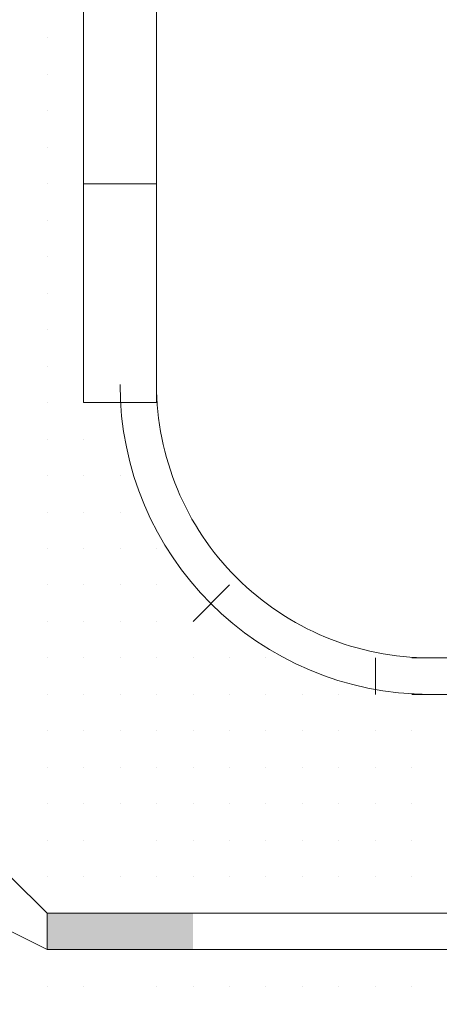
# Model space of a CAD drawing. Header units: metres. Extents: x 5.7 to 89.8, y 4 to 63.5.
# Tile 396 of 475: x 64.111 to 64.222, y 49.766 to 50.026. Entities that reach past the tile are written whole.
import ezdxf

# ---------------------------------------------------------------- set-up
doc = ezdxf.new("R2010")
doc.units = ezdxf.units.M
doc.header["$MEASUREMENT"] = 0
for name, color, linetype in [('PDF17_hatch-borshi', 7, 'Continuous'), ('PDF17_Isogam', 7, 'Continuous'), ('PDF17_kaff', 7, 'Continuous')]:
    doc.layers.add(name, color=color, linetype=linetype)

msp = doc.modelspace()

# ---------------------------------------------------------------- linework, layer by layer
at = {"layer": 'PDF17_hatch-borshi', "lineweight": 18}
for points in [[(64.11810880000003, 50.02124240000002), (64.11810880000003, 50.02124240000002)], [(64.11810880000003, 50.02124240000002), (64.11810880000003, 50.02124240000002)], [(64.11810880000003, 50.02124240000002), (64.11810880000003, 50.02124240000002)], [(64.12774000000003, 50.02124240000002), (64.12774000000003, 50.02124240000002)], [(64.12774000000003, 50.02124240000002), (64.12774000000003, 50.02124240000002)], [(64.12774000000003, 50.02124240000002), (64.12774000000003, 50.02124240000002)], [(64.12774000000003, 50.02124240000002), (64.12774000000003, 50.02124240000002)], [(64.11810880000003, 50.01161120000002), (64.11810880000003, 50.01161120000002)], [(64.11810880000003, 50.01161120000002), (64.11810880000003, 50.01161120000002)], [(64.11810880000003, 50.01161120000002), (64.11810880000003, 50.01161120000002)], [(64.11810880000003, 50.01161120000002), (64.11810880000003, 50.01161120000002)], [(64.12774000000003, 50.01161120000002), (64.12774000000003, 50.01161120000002)], [(64.12774000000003, 50.01161120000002), (64.12774000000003, 50.01161120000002)], [(64.12774000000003, 50.01161120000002), (64.12774000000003, 50.01161120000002)], [(64.12774000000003, 50.01161120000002), (64.12774000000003, 50.01161120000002)], [(64.11810880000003, 50.00198000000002), (64.11810880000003, 50.00198000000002)], [(64.12774000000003, 50.00198000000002), (64.12774000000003, 50.00198000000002)], [(64.12774000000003, 50.00198000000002), (64.12774000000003, 50.00198000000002)], [(64.12774000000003, 50.00198000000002), (64.12774000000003, 50.00198000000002)], [(64.11810880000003, 49.99234880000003), (64.11810880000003, 49.99234880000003)], [(64.11810880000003, 49.99234880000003), (64.11810880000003, 49.99234880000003)], [(64.11810880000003, 49.99234880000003), (64.11810880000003, 49.99234880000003)], [(64.11810880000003, 49.99234880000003), (64.11810880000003, 49.99234880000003)], [(64.12774000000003, 49.99234880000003), (64.12774000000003, 49.99234880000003)], [(64.12774000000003, 49.99234880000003), (64.12774000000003, 49.99234880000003)], [(64.12774000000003, 49.99234880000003), (64.12774000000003, 49.99234880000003)], [(64.12774000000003, 49.99234880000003), (64.12774000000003, 49.99234880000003)], [(64.11810880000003, 49.98271760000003), (64.11810880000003, 49.98271760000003)], [(64.11810880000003, 49.98271760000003), (64.11810880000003, 49.98271760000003)], [(64.11810880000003, 49.98271760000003), (64.11810880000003, 49.98271760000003)], [(64.12774000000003, 49.98271760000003), (64.12774000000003, 49.98271760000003)], [(64.12774000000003, 49.98271760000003), (64.12774000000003, 49.98271760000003)], [(64.12774000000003, 49.98271760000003), (64.12774000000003, 49.98271760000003)], [(64.12774000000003, 49.98271760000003), (64.12774000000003, 49.98271760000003)], [(64.11810880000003, 49.97308640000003), (64.11810880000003, 49.97308640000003)], [(64.11810880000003, 49.97308640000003), (64.11810880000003, 49.97308640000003)], [(64.11810880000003, 49.97308640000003), (64.11810880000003, 49.97308640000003)], [(64.11810880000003, 49.97308640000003), (64.11810880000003, 49.97308640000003)], [(64.12774000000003, 49.97308640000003), (64.12774000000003, 49.97308640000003)], [(64.12774000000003, 49.97308640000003), (64.12774000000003, 49.97308640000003)], [(64.12774000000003, 49.97308640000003), (64.12774000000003, 49.97308640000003)], [(64.12774000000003, 49.97308640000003), (64.12774000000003, 49.97308640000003)], [(64.11810880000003, 49.96345520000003), (64.11810880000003, 49.96345520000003)], [(64.11810880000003, 49.96345520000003), (64.11810880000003, 49.96345520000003)], [(64.11810880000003, 49.96345520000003), (64.11810880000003, 49.96345520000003)], [(64.11810880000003, 49.96345520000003), (64.11810880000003, 49.96345520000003)], [(64.12774000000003, 49.96345520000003), (64.12774000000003, 49.96345520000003)], [(64.12774000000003, 49.96345520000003), (64.12774000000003, 49.96345520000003)], [(64.11810880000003, 49.95382400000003), (64.11810880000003, 49.95382400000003)], [(64.11810880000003, 49.95382400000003), (64.11810880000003, 49.95382400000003)], [(64.11810880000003, 49.95382400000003), (64.11810880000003, 49.95382400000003)], [(64.11810880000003, 49.95382400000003), (64.11810880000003, 49.95382400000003)], [(64.12774000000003, 49.95382400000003), (64.12774000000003, 49.95382400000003)], [(64.12774000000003, 49.95382400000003), (64.12774000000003, 49.95382400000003)], [(64.12774000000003, 49.95382400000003), (64.12774000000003, 49.95382400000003)], [(64.12774000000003, 49.95382400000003), (64.12774000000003, 49.95382400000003)], [(64.11810880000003, 49.94419280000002), (64.11810880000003, 49.94419280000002)], [(64.11810880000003, 49.94419280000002), (64.11810880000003, 49.94419280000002)], [(64.11810880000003, 49.94419280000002), (64.11810880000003, 49.94419280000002)], [(64.12774000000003, 49.94419280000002), (64.12774000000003, 49.94419280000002)], [(64.12774000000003, 49.94419280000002), (64.12774000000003, 49.94419280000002)], [(64.12774000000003, 49.94419280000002), (64.12774000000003, 49.94419280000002)], [(64.11810880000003, 49.93456160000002), (64.11810880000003, 49.93456160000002)], [(64.11810880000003, 49.93456160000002), (64.11810880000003, 49.93456160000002)], [(64.11810880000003, 49.93456160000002), (64.11810880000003, 49.93456160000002)], [(64.12774000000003, 49.93456160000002), (64.12774000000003, 49.93456160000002)], [(64.12774000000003, 49.93456160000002), (64.12774000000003, 49.93456160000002)], [(64.12774000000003, 49.93456160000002), (64.12774000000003, 49.93456160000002)], [(64.11810880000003, 49.92493040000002), (64.11810880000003, 49.92493040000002)], [(64.11810880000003, 49.92493040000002), (64.11810880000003, 49.92493040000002)], [(64.11810880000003, 49.92493040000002), (64.11810880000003, 49.92493040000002)], [(64.11810880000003, 49.92493040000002), (64.11810880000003, 49.92493040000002)], [(64.12774000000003, 49.92493040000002), (64.12774000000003, 49.92493040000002)], [(64.12774000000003, 49.92493040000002), (64.12774000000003, 49.92493040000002)], [(64.12774000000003, 49.92493040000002), (64.12774000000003, 49.92493040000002)], [(64.12774000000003, 49.92493040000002), (64.12774000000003, 49.92493040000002)], [(64.11810880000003, 49.91529920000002), (64.11810880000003, 49.91529920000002)], [(64.11810880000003, 49.91529920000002), (64.11810880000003, 49.91529920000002)], [(64.11810880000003, 49.91529920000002), (64.11810880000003, 49.91529920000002)], [(64.11810880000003, 49.91529920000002), (64.11810880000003, 49.91529920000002)], [(64.12774000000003, 49.91529920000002), (64.12774000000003, 49.91529920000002)], [(64.12774000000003, 49.91529920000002), (64.12774000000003, 49.91529920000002)], [(64.12774000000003, 49.91529920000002), (64.12774000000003, 49.91529920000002)], [(64.12774000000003, 49.91529920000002), (64.12774000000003, 49.91529920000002)], [(64.11810880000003, 49.90566800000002), (64.11810880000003, 49.90566800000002)], [(64.11810880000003, 49.90566800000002), (64.11810880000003, 49.90566800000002)], [(64.11810880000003, 49.90566800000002), (64.11810880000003, 49.90566800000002)], [(64.11810880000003, 49.90566800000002), (64.11810880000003, 49.90566800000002)], [(64.12774000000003, 49.90566800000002), (64.12774000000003, 49.90566800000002)], [(64.12774000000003, 49.90566800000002), (64.12774000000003, 49.90566800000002)], [(64.13737120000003, 49.90566800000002), (64.13737120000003, 49.90566800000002)], [(64.13737120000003, 49.90566800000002), (64.13737120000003, 49.90566800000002)], [(64.11810880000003, 49.89603680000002), (64.11810880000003, 49.89603680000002)], [(64.11810880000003, 49.89603680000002), (64.11810880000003, 49.89603680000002)], [(64.11810880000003, 49.89603680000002), (64.11810880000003, 49.89603680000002)], [(64.12774000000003, 49.89603680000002), (64.12774000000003, 49.89603680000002)], [(64.12774000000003, 49.89603680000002), (64.12774000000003, 49.89603680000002)], [(64.12774000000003, 49.89603680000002), (64.12774000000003, 49.89603680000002)], [(64.12774000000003, 49.89603680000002), (64.12774000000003, 49.89603680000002)], [(64.13737120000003, 49.89603680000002), (64.13737120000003, 49.89603680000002)], [(64.13737120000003, 49.89603680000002), (64.13737120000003, 49.89603680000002)], [(64.11810880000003, 49.88640560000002), (64.11810880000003, 49.88640560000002)], [(64.11810880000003, 49.88640560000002), (64.11810880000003, 49.88640560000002)], [(64.11810880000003, 49.88640560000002), (64.11810880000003, 49.88640560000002)], [(64.11810880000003, 49.88640560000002), (64.11810880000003, 49.88640560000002)], [(64.12774000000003, 49.88640560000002), (64.12774000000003, 49.88640560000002)], [(64.12774000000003, 49.88640560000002), (64.12774000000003, 49.88640560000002)], [(64.12774000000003, 49.88640560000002), (64.12774000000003, 49.88640560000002)], [(64.12774000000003, 49.88640560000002), (64.12774000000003, 49.88640560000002)], [(64.13737120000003, 49.88640560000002), (64.13737120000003, 49.88640560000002)], [(64.13737120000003, 49.88640560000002), (64.13737120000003, 49.88640560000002)], [(64.13737120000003, 49.88640560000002), (64.13737120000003, 49.88640560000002)], [(64.14700240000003, 49.88640560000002), (64.14700240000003, 49.88640560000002)], [(64.11810880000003, 49.87677440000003), (64.11810880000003, 49.87677440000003)], [(64.11810880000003, 49.87677440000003), (64.11810880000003, 49.87677440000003)], [(64.12774000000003, 49.87677440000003), (64.12774000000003, 49.87677440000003)], [(64.12774000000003, 49.87677440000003), (64.12774000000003, 49.87677440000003)], [(64.13737120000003, 49.87677440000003), (64.13737120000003, 49.87677440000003)], [(64.13737120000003, 49.87677440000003), (64.13737120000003, 49.87677440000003)], [(64.13737120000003, 49.87677440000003), (64.13737120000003, 49.87677440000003)], [(64.13737120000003, 49.87677440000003), (64.13737120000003, 49.87677440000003)], [(64.14700240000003, 49.87677440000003), (64.14700240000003, 49.87677440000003)], [(64.14700240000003, 49.87677440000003), (64.14700240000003, 49.87677440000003)], [(64.14700240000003, 49.87677440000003), (64.14700240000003, 49.87677440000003)], [(64.11810880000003, 49.86714320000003), (64.11810880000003, 49.86714320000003)], [(64.11810880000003, 49.86714320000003), (64.11810880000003, 49.86714320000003)], [(64.11810880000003, 49.86714320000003), (64.11810880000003, 49.86714320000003)], [(64.12774000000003, 49.86714320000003), (64.12774000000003, 49.86714320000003)], [(64.12774000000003, 49.86714320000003), (64.12774000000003, 49.86714320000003)], [(64.12774000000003, 49.86714320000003), (64.12774000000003, 49.86714320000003)], [(64.13737120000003, 49.86714320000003), (64.13737120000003, 49.86714320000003)], [(64.13737120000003, 49.86714320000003), (64.13737120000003, 49.86714320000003)], [(64.14700240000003, 49.86714320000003), (64.14700240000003, 49.86714320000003)], [(64.14700240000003, 49.86714320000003), (64.14700240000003, 49.86714320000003)], [(64.15663360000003, 49.86714320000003), (64.15663360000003, 49.86714320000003)], [(64.15663360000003, 49.86714320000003), (64.15663360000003, 49.86714320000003)], [(64.16626480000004, 49.86714320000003), (64.16626480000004, 49.86714320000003)], [(64.11810880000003, 49.85751200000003), (64.11810880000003, 49.85751200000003)], [(64.11810880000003, 49.85751200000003), (64.11810880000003, 49.85751200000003)], [(64.11810880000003, 49.85751200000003), (64.11810880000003, 49.85751200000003)], [(64.11810880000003, 49.85751200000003), (64.11810880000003, 49.85751200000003)], [(64.12774000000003, 49.85751200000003), (64.12774000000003, 49.85751200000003)], [(64.12774000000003, 49.85751200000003), (64.12774000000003, 49.85751200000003)], [(64.12774000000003, 49.85751200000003), (64.12774000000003, 49.85751200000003)], [(64.12774000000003, 49.85751200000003), (64.12774000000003, 49.85751200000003)], [(64.13737120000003, 49.85751200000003), (64.13737120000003, 49.85751200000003)], [(64.13737120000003, 49.85751200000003), (64.13737120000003, 49.85751200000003)], [(64.13737120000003, 49.85751200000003), (64.13737120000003, 49.85751200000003)], [(64.13737120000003, 49.85751200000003), (64.13737120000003, 49.85751200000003)], [(64.14700240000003, 49.85751200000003), (64.14700240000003, 49.85751200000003)], [(64.14700240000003, 49.85751200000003), (64.14700240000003, 49.85751200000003)], [(64.14700240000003, 49.85751200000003), (64.14700240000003, 49.85751200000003)], [(64.14700240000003, 49.85751200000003), (64.14700240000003, 49.85751200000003)], [(64.14700240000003, 49.85751200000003), (64.14700240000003, 49.85751200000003)], [(64.14700240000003, 49.85751200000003), (64.14700240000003, 49.85751200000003)], [(64.15663360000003, 49.85751200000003), (64.15663360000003, 49.85751200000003)], [(64.15663360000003, 49.85751200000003), (64.15663360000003, 49.85751200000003)], [(64.15663360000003, 49.85751200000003), (64.15663360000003, 49.85751200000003)], [(64.15663360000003, 49.85751200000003), (64.15663360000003, 49.85751200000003)], [(64.16626480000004, 49.85751200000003), (64.16626480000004, 49.85751200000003)], [(64.16626480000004, 49.85751200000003), (64.16626480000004, 49.85751200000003)], [(64.16626480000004, 49.85751200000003), (64.16626480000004, 49.85751200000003)], [(64.17589600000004, 49.85751200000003), (64.17589600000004, 49.85751200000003)], [(64.11810880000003, 49.84788080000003), (64.11810880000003, 49.84788080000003)], [(64.11810880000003, 49.84788080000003), (64.11810880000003, 49.84788080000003)], [(64.12774000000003, 49.84788080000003), (64.12774000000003, 49.84788080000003)], [(64.12774000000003, 49.84788080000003), (64.12774000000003, 49.84788080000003)], [(64.12774000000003, 49.84788080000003), (64.12774000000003, 49.84788080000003)], [(64.13737120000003, 49.84788080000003), (64.13737120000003, 49.84788080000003)], [(64.13737120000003, 49.84788080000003), (64.13737120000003, 49.84788080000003)], [(64.13737120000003, 49.84788080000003), (64.13737120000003, 49.84788080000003)], [(64.14700240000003, 49.84788080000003), (64.14700240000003, 49.84788080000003)], [(64.14700240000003, 49.84788080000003), (64.14700240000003, 49.84788080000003)], [(64.14700240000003, 49.84788080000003), (64.14700240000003, 49.84788080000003)], [(64.14700240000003, 49.84788080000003), (64.14700240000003, 49.84788080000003)], [(64.15663360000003, 49.84788080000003), (64.15663360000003, 49.84788080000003)], [(64.15663360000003, 49.84788080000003), (64.15663360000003, 49.84788080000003)], [(64.15663360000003, 49.84788080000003), (64.15663360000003, 49.84788080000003)], [(64.15663360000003, 49.84788080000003), (64.15663360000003, 49.84788080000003)], [(64.16626480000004, 49.84788080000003), (64.16626480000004, 49.84788080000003)], [(64.16626480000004, 49.84788080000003), (64.16626480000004, 49.84788080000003)], [(64.16626480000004, 49.84788080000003), (64.16626480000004, 49.84788080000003)], [(64.16626480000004, 49.84788080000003), (64.16626480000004, 49.84788080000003)], [(64.17589600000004, 49.84788080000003), (64.17589600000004, 49.84788080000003)], [(64.17589600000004, 49.84788080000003), (64.17589600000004, 49.84788080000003)], [(64.17589600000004, 49.84788080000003), (64.17589600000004, 49.84788080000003)], [(64.17589600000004, 49.84788080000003), (64.17589600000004, 49.84788080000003)], [(64.18552720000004, 49.84788080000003), (64.18552720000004, 49.84788080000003)], [(64.18552720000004, 49.84788080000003), (64.18552720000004, 49.84788080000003)], [(64.19515840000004, 49.84788080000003), (64.19515840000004, 49.84788080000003)], [(64.19515840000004, 49.84788080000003), (64.19515840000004, 49.84788080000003)], [(64.21442080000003, 49.84788080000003), (64.21442080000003, 49.84788080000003)], [(64.11810880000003, 49.83824960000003), (64.11810880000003, 49.83824960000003)], [(64.11810880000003, 49.83824960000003), (64.11810880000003, 49.83824960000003)], [(64.11810880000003, 49.83824960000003), (64.11810880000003, 49.83824960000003)], [(64.11810880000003, 49.83824960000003), (64.11810880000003, 49.83824960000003)], [(64.12774000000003, 49.83824960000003), (64.12774000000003, 49.83824960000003)], [(64.12774000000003, 49.83824960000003), (64.12774000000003, 49.83824960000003)], [(64.12774000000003, 49.83824960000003), (64.12774000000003, 49.83824960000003)], [(64.13737120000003, 49.83824960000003), (64.13737120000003, 49.83824960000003)], [(64.13737120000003, 49.83824960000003), (64.13737120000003, 49.83824960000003)], [(64.13737120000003, 49.83824960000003), (64.13737120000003, 49.83824960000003)], [(64.14700240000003, 49.83824960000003), (64.14700240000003, 49.83824960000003)], [(64.14700240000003, 49.83824960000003), (64.14700240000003, 49.83824960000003)], [(64.14700240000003, 49.83824960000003), (64.14700240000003, 49.83824960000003)], [(64.15663360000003, 49.83824960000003), (64.15663360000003, 49.83824960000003)], [(64.15663360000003, 49.83824960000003), (64.15663360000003, 49.83824960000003)], [(64.15663360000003, 49.83824960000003), (64.15663360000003, 49.83824960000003)], [(64.15663360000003, 49.83824960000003), (64.15663360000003, 49.83824960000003)], [(64.15663360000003, 49.83824960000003), (64.15663360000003, 49.83824960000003)], [(64.16626480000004, 49.83824960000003), (64.16626480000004, 49.83824960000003)], [(64.16626480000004, 49.83824960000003), (64.16626480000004, 49.83824960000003)], [(64.16626480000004, 49.83824960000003), (64.16626480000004, 49.83824960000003)], [(64.17589600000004, 49.83824960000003), (64.17589600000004, 49.83824960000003)], [(64.17589600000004, 49.83824960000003), (64.17589600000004, 49.83824960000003)], [(64.17589600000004, 49.83824960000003), (64.17589600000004, 49.83824960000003)], [(64.17589600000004, 49.83824960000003), (64.17589600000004, 49.83824960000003)], [(64.17589600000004, 49.83824960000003), (64.17589600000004, 49.83824960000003)], [(64.17589600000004, 49.83824960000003), (64.17589600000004, 49.83824960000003)], [(64.18552720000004, 49.83824960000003), (64.18552720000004, 49.83824960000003)], [(64.18552720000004, 49.83824960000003), (64.18552720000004, 49.83824960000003)], [(64.18552720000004, 49.83824960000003), (64.18552720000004, 49.83824960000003)], [(64.18552720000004, 49.83824960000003), (64.18552720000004, 49.83824960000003)], [(64.19515840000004, 49.83824960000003), (64.19515840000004, 49.83824960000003)], [(64.19515840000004, 49.83824960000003), (64.19515840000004, 49.83824960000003)], [(64.19515840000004, 49.83824960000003), (64.19515840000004, 49.83824960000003)], [(64.19515840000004, 49.83824960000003), (64.19515840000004, 49.83824960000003)], [(64.20478960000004, 49.83824960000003), (64.20478960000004, 49.83824960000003)], [(64.20478960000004, 49.83824960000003), (64.20478960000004, 49.83824960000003)], [(64.20478960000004, 49.83824960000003), (64.20478960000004, 49.83824960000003)], [(64.20478960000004, 49.83824960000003), (64.20478960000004, 49.83824960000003)], [(64.20478960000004, 49.83824960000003), (64.20478960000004, 49.83824960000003)], [(64.21442080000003, 49.83824960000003), (64.21442080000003, 49.83824960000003)], [(64.21442080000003, 49.83824960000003), (64.21442080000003, 49.83824960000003)], [(64.21442080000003, 49.83824960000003), (64.21442080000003, 49.83824960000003)], [(64.11810880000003, 49.82861840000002), (64.11810880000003, 49.82861840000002)], [(64.11810880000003, 49.82861840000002), (64.11810880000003, 49.82861840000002)], [(64.11810880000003, 49.82861840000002), (64.11810880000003, 49.82861840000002)], [(64.12774000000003, 49.82861840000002), (64.12774000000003, 49.82861840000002)], [(64.12774000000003, 49.82861840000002), (64.12774000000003, 49.82861840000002)], [(64.12774000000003, 49.82861840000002), (64.12774000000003, 49.82861840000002)], [(64.12774000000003, 49.82861840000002), (64.12774000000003, 49.82861840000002)], [(64.13737120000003, 49.82861840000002), (64.13737120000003, 49.82861840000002)], [(64.13737120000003, 49.82861840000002), (64.13737120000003, 49.82861840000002)], [(64.13737120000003, 49.82861840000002), (64.13737120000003, 49.82861840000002)], [(64.14700240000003, 49.82861840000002), (64.14700240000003, 49.82861840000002)], [(64.14700240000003, 49.82861840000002), (64.14700240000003, 49.82861840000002)], [(64.14700240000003, 49.82861840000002), (64.14700240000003, 49.82861840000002)], [(64.14700240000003, 49.82861840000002), (64.14700240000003, 49.82861840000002)], [(64.15663360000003, 49.82861840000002), (64.15663360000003, 49.82861840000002)], [(64.15663360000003, 49.82861840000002), (64.15663360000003, 49.82861840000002)], [(64.16626480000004, 49.82861840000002), (64.16626480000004, 49.82861840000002)], [(64.16626480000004, 49.82861840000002), (64.16626480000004, 49.82861840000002)], [(64.16626480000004, 49.82861840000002), (64.16626480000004, 49.82861840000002)], [(64.17589600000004, 49.82861840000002), (64.17589600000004, 49.82861840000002)], [(64.17589600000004, 49.82861840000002), (64.17589600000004, 49.82861840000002)], [(64.17589600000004, 49.82861840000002), (64.17589600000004, 49.82861840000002)], [(64.18552720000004, 49.82861840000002), (64.18552720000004, 49.82861840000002)], [(64.18552720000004, 49.82861840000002), (64.18552720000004, 49.82861840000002)], [(64.18552720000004, 49.82861840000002), (64.18552720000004, 49.82861840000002)], [(64.19515840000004, 49.82861840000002), (64.19515840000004, 49.82861840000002)], [(64.19515840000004, 49.82861840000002), (64.19515840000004, 49.82861840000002)], [(64.19515840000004, 49.82861840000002), (64.19515840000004, 49.82861840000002)], [(64.19515840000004, 49.82861840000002), (64.19515840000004, 49.82861840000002)], [(64.20478960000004, 49.82861840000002), (64.20478960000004, 49.82861840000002)], [(64.20478960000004, 49.82861840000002), (64.20478960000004, 49.82861840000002)], [(64.20478960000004, 49.82861840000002), (64.20478960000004, 49.82861840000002)], [(64.21442080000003, 49.82861840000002), (64.21442080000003, 49.82861840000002)], [(64.21442080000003, 49.82861840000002), (64.21442080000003, 49.82861840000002)], [(64.21442080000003, 49.82861840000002), (64.21442080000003, 49.82861840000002)], [(64.21442080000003, 49.82861840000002), (64.21442080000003, 49.82861840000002)], [(64.11810880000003, 49.81898720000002), (64.11810880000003, 49.81898720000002)], [(64.11810880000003, 49.81898720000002), (64.11810880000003, 49.81898720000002)], [(64.11810880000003, 49.81898720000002), (64.11810880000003, 49.81898720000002)], [(64.11810880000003, 49.81898720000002), (64.11810880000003, 49.81898720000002)], [(64.12774000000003, 49.81898720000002), (64.12774000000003, 49.81898720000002)], [(64.12774000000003, 49.81898720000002), (64.12774000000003, 49.81898720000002)], [(64.12774000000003, 49.81898720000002), (64.12774000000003, 49.81898720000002)], [(64.13737120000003, 49.81898720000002), (64.13737120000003, 49.81898720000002)], [(64.13737120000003, 49.81898720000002), (64.13737120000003, 49.81898720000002)], [(64.13737120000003, 49.81898720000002), (64.13737120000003, 49.81898720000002)], [(64.13737120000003, 49.81898720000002), (64.13737120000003, 49.81898720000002)], [(64.14700240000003, 49.81898720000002), (64.14700240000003, 49.81898720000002)], [(64.14700240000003, 49.81898720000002), (64.14700240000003, 49.81898720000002)], [(64.14700240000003, 49.81898720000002), (64.14700240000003, 49.81898720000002)], [(64.14700240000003, 49.81898720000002), (64.14700240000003, 49.81898720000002)], [(64.15663360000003, 49.81898720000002), (64.15663360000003, 49.81898720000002)], [(64.15663360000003, 49.81898720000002), (64.15663360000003, 49.81898720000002)], [(64.15663360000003, 49.81898720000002), (64.15663360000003, 49.81898720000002)], [(64.15663360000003, 49.81898720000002), (64.15663360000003, 49.81898720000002)], [(64.15663360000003, 49.81898720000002), (64.15663360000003, 49.81898720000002)], [(64.16626480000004, 49.81898720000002), (64.16626480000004, 49.81898720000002)], [(64.16626480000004, 49.81898720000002), (64.16626480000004, 49.81898720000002)], [(64.16626480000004, 49.81898720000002), (64.16626480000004, 49.81898720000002)], [(64.16626480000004, 49.81898720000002), (64.16626480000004, 49.81898720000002)], [(64.17589600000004, 49.81898720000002), (64.17589600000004, 49.81898720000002)], [(64.17589600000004, 49.81898720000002), (64.17589600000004, 49.81898720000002)], [(64.17589600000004, 49.81898720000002), (64.17589600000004, 49.81898720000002)], [(64.18552720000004, 49.81898720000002), (64.18552720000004, 49.81898720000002)], [(64.18552720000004, 49.81898720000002), (64.18552720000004, 49.81898720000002)], [(64.18552720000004, 49.81898720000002), (64.18552720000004, 49.81898720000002)], [(64.18552720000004, 49.81898720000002), (64.18552720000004, 49.81898720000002)], [(64.19515840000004, 49.81898720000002), (64.19515840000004, 49.81898720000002)], [(64.19515840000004, 49.81898720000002), (64.19515840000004, 49.81898720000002)], [(64.20478960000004, 49.81898720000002), (64.20478960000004, 49.81898720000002)], [(64.20478960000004, 49.81898720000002), (64.20478960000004, 49.81898720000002)], [(64.20478960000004, 49.81898720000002), (64.20478960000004, 49.81898720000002)], [(64.20478960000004, 49.81898720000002), (64.20478960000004, 49.81898720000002)], [(64.20478960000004, 49.81898720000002), (64.20478960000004, 49.81898720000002)], [(64.21442080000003, 49.81898720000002), (64.21442080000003, 49.81898720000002)], [(64.21442080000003, 49.81898720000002), (64.21442080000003, 49.81898720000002)], [(64.11810880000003, 49.80935600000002), (64.11810880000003, 49.80935600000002)], [(64.11810880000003, 49.80935600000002), (64.11810880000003, 49.80935600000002)], [(64.12774000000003, 49.80935600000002), (64.12774000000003, 49.80935600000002)], [(64.12774000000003, 49.80935600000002), (64.12774000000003, 49.80935600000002)], [(64.12774000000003, 49.80935600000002), (64.12774000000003, 49.80935600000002)], [(64.14700240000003, 49.80935600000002), (64.14700240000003, 49.80935600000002)], [(64.14700240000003, 49.80935600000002), (64.14700240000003, 49.80935600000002)], [(64.14700240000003, 49.80935600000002), (64.14700240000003, 49.80935600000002)], [(64.14700240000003, 49.80935600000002), (64.14700240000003, 49.80935600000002)], [(64.15663360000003, 49.80935600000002), (64.15663360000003, 49.80935600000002)], [(64.15663360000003, 49.80935600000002), (64.15663360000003, 49.80935600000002)], [(64.15663360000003, 49.80935600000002), (64.15663360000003, 49.80935600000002)], [(64.16626480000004, 49.80935600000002), (64.16626480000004, 49.80935600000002)], [(64.16626480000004, 49.80935600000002), (64.16626480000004, 49.80935600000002)], [(64.16626480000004, 49.80935600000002), (64.16626480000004, 49.80935600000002)], [(64.16626480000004, 49.80935600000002), (64.16626480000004, 49.80935600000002)], [(64.17589600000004, 49.80935600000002), (64.17589600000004, 49.80935600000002)], [(64.17589600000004, 49.80935600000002), (64.17589600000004, 49.80935600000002)], [(64.17589600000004, 49.80935600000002), (64.17589600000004, 49.80935600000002)], [(64.17589600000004, 49.80935600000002), (64.17589600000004, 49.80935600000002)], [(64.18552720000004, 49.80935600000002), (64.18552720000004, 49.80935600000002)], [(64.18552720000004, 49.80935600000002), (64.18552720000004, 49.80935600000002)], [(64.18552720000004, 49.80935600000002), (64.18552720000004, 49.80935600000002)], [(64.19515840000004, 49.80935600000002), (64.19515840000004, 49.80935600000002)], [(64.19515840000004, 49.80935600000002), (64.19515840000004, 49.80935600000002)], [(64.19515840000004, 49.80935600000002), (64.19515840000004, 49.80935600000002)], [(64.19515840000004, 49.80935600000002), (64.19515840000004, 49.80935600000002)], [(64.20478960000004, 49.80935600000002), (64.20478960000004, 49.80935600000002)], [(64.20478960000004, 49.80935600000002), (64.20478960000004, 49.80935600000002)], [(64.21442080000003, 49.80935600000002), (64.21442080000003, 49.80935600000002)], [(64.21442080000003, 49.80935600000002), (64.21442080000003, 49.80935600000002)], [(64.21442080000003, 49.80935600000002), (64.21442080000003, 49.80935600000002)], [(64.21442080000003, 49.80935600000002), (64.21442080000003, 49.80935600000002)], [(64.11810880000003, 49.79972480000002), (64.11810880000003, 49.79972480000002)], [(64.11810880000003, 49.79972480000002), (64.11810880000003, 49.79972480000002)], [(64.11810880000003, 49.79972480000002), (64.11810880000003, 49.79972480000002)], [(64.12774000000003, 49.79972480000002), (64.12774000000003, 49.79972480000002)], [(64.12774000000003, 49.79972480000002), (64.12774000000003, 49.79972480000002)], [(64.12774000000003, 49.79972480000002), (64.12774000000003, 49.79972480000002)], [(64.12774000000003, 49.79972480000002), (64.12774000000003, 49.79972480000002)], [(64.13737120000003, 49.79972480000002), (64.13737120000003, 49.79972480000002)], [(64.13737120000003, 49.79972480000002), (64.13737120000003, 49.79972480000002)], [(64.13737120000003, 49.79972480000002), (64.13737120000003, 49.79972480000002)], [(64.13737120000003, 49.79972480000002), (64.13737120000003, 49.79972480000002)], [(64.14700240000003, 49.79972480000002), (64.14700240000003, 49.79972480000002)], [(64.14700240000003, 49.79972480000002), (64.14700240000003, 49.79972480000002)], [(64.15663360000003, 49.79972480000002), (64.15663360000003, 49.79972480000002)], [(64.15663360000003, 49.79972480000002), (64.15663360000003, 49.79972480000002)], [(64.15663360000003, 49.79972480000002), (64.15663360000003, 49.79972480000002)], [(64.16626480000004, 49.79972480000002), (64.16626480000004, 49.79972480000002)], [(64.17589600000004, 49.79972480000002), (64.17589600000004, 49.79972480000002)], [(64.17589600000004, 49.79972480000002), (64.17589600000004, 49.79972480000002)], [(64.18552720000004, 49.79972480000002), (64.18552720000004, 49.79972480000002)], [(64.18552720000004, 49.79972480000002), (64.18552720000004, 49.79972480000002)], [(64.18552720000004, 49.79972480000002), (64.18552720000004, 49.79972480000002)], [(64.18552720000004, 49.79972480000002), (64.18552720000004, 49.79972480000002)], [(64.19515840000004, 49.79972480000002), (64.19515840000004, 49.79972480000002)], [(64.19515840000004, 49.79972480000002), (64.19515840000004, 49.79972480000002)], [(64.19515840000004, 49.79972480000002), (64.19515840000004, 49.79972480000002)], [(64.20478960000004, 49.79972480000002), (64.20478960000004, 49.79972480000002)], [(64.20478960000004, 49.79972480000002), (64.20478960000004, 49.79972480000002)], [(64.20478960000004, 49.79972480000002), (64.20478960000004, 49.79972480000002)], [(64.20478960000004, 49.79972480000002), (64.20478960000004, 49.79972480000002)], [(64.20478960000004, 49.79972480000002), (64.20478960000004, 49.79972480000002)], [(64.21442080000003, 49.79972480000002), (64.21442080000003, 49.79972480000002)], [(64.21442080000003, 49.79972480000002), (64.21442080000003, 49.79972480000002)], [(64.21442080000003, 49.79972480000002), (64.21442080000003, 49.79972480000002)], [(64.11810880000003, 49.79009360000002), (64.11810880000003, 49.79009360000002)], [(64.12774000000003, 49.79009360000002), (64.12774000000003, 49.79009360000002)], [(64.12774000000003, 49.79009360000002), (64.12774000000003, 49.79009360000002)], [(64.13737120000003, 49.79009360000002), (64.13737120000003, 49.79009360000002)], [(64.13737120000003, 49.79009360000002), (64.13737120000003, 49.79009360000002)], [(64.14700240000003, 49.79009360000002), (64.14700240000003, 49.79009360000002)], [(64.14700240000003, 49.79009360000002), (64.14700240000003, 49.79009360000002)], [(64.15663360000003, 49.79009360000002), (64.15663360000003, 49.79009360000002)], [(64.15663360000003, 49.79009360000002), (64.15663360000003, 49.79009360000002)], [(64.15663360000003, 49.79009360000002), (64.15663360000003, 49.79009360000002)], [(64.16626480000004, 49.79009360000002), (64.16626480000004, 49.79009360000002)], [(64.16626480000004, 49.79009360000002), (64.16626480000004, 49.79009360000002)], [(64.16626480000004, 49.79009360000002), (64.16626480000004, 49.79009360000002)], [(64.17589600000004, 49.79009360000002), (64.17589600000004, 49.79009360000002)], [(64.18552720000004, 49.79009360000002), (64.18552720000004, 49.79009360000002)], [(64.18552720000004, 49.79009360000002), (64.18552720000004, 49.79009360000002)], [(64.20478960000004, 49.79009360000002), (64.20478960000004, 49.79009360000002)], [(64.20478960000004, 49.79009360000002), (64.20478960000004, 49.79009360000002)], [(64.11810880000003, 49.78046240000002), (64.11810880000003, 49.78046240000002)], [(64.11810880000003, 49.78046240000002), (64.11810880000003, 49.78046240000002)], [(64.13737120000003, 49.78046240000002), (64.13737120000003, 49.78046240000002)], [(64.14700240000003, 49.78046240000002), (64.14700240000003, 49.78046240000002)], [(64.16626480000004, 49.78046240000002), (64.16626480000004, 49.78046240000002)], [(64.16626480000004, 49.78046240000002), (64.16626480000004, 49.78046240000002)], [(64.18552720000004, 49.78046240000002), (64.18552720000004, 49.78046240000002)], [(64.19515840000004, 49.78046240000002), (64.19515840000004, 49.78046240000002)], [(64.20478960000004, 49.78046240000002), (64.20478960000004, 49.78046240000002)], [(64.11810880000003, 49.77083120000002), (64.11810880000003, 49.77083120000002)], [(64.12774000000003, 49.77083120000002), (64.12774000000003, 49.77083120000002)], [(64.12774000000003, 49.77083120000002), (64.12774000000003, 49.77083120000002)], [(64.14700240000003, 49.77083120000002), (64.14700240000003, 49.77083120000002)], [(64.15663360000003, 49.77083120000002), (64.15663360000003, 49.77083120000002)], [(64.15663360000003, 49.77083120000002), (64.15663360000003, 49.77083120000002)], [(64.15663360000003, 49.77083120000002), (64.15663360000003, 49.77083120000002)], [(64.16626480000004, 49.77083120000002), (64.16626480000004, 49.77083120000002)], [(64.17589600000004, 49.77083120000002), (64.17589600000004, 49.77083120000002)], [(64.18552720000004, 49.77083120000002), (64.18552720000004, 49.77083120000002)], [(64.18552720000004, 49.77083120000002), (64.18552720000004, 49.77083120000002)], [(64.19515840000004, 49.77083120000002), (64.19515840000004, 49.77083120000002)], [(64.19515840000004, 49.77083120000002), (64.19515840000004, 49.77083120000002)], [(64.20478960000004, 49.77083120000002), (64.20478960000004, 49.77083120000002)], [(64.21442080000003, 49.77083120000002), (64.21442080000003, 49.77083120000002)]]:
    msp.add_lwpolyline(points, dxfattribs=at)
at = {"layer": 'PDF17_Isogam', "lineweight": 13}
for points in [[(64.11810880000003, 49.78046240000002), (64.09884640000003, 49.79009360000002), (64.07958400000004, 49.80935600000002), (64.06995280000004, 49.82861840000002), (64.06995280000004, 49.98271760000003), (64.07958400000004, 49.98271760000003), (64.07958400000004, 49.82861840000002), (64.08921520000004, 49.81898720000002), (64.10847760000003, 49.79972480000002), (64.11810880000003, 49.79009360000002)], [(65.81320000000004, 49.75156880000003), (65.81320000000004, 49.76120000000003), (65.81320000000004, 49.77083120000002), (65.79393760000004, 49.78046240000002), (64.11810880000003, 49.78046240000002), (64.11810880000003, 49.79009360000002), (65.79393760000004, 49.79009360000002), (65.82283120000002, 49.78046240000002), (65.83246240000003, 49.76120000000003), (65.83246240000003, 49.65525680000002), (65.83246240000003, 49.63599440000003), (65.85172480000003, 49.62636320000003), (66.12139840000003, 49.62636320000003), (66.13102960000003, 49.63599440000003), (66.14066080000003, 49.65525680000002), (66.14066080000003, 49.76120000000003), (66.15029200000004, 49.78046240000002), (66.16955440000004, 49.79009360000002), (66.43922800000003, 49.79009360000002), (66.46812160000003, 49.78046240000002), (66.47775280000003, 49.75156880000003)]]:
    msp.add_lwpolyline(points, dxfattribs=at)
at = {"layer": 'PDF17_Isogam', "transparency": 33554559}
for points in [[(64.11810880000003, 49.78046240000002), (64.15663360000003, 49.78046240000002), (64.11810880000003, 49.79009360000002)], [(64.15663360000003, 49.78046240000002), (64.11810880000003, 49.79009360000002), (64.15663360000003, 49.79009360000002)]]:
    msp.add_solid(points, dxfattribs=at)
at = {"layer": 'PDF17_kaff', "lineweight": 20}
msp.add_lwpolyline([(64.14700240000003, 49.92493040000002), (64.14700240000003, 50.25239120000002), (64.12774000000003, 50.25239120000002), (64.12774000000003, 49.92493040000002)], close=True, dxfattribs=at)
for points in [[(64.14700240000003, 49.98271760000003), (64.12774000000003, 49.98271760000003)], [(64.16626480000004, 49.87677440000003), (64.15663360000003, 49.86714320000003)], [(64.20478960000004, 49.85751200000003), (64.20478960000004, 49.84788080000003)], [(64.21442080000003, 49.85751200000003), (65.84209360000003, 49.85751200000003), (65.84209360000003, 49.82861840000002)], [(65.83246240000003, 49.84788080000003), (64.21442080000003, 49.84788080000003)]]:
    msp.add_lwpolyline(points, dxfattribs=at)
for centre, radius, start, end in [((64.21923640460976, 49.92974600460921), 0.08186520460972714, 180.0000032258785, 269.9999967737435), ((64.21923634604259, 49.92974594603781), 0.07223394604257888, 179.9999571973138, 270.0000427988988)]:
    msp.add_arc(centre, radius, start, end, dxfattribs=at)

doc.saveas('drawing.dxf')
